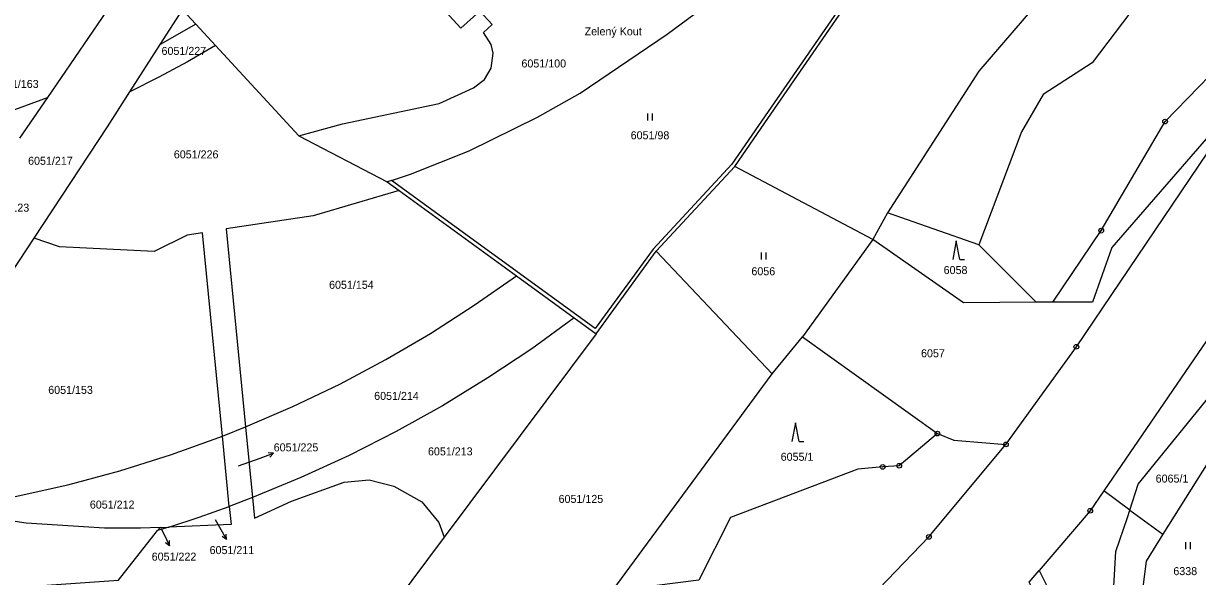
# Model space of a CAD drawing. Extents: x -644096 to -634268, y -1141430 to -1133463.
# Drawn here: x -639306.8 to -639057.4, y -1139379.4 to -1139261.8 of the extents above; entities that cross this region are included whole.
import ezdxf

# ---------------------------------------------------------------- set-up
doc = ezdxf.new("R2010")
doc.units = 0
for name, color, linetype in [('_CIVIL_CONSTRUCTION', 7, 'Continuous'), ('svrsek_osa_sjezdy', 7, 'Continuous'), ('svrsek_osa_terminal_VRT', 7, 'Continuous'), ('svrsek_osa_VRT', 7, 'Continuous'), ('svrsek_popisy_VRT', 7, 'Continuous'), ('terminal_VRT', 7, 'Continuous')]:
    doc.layers.add(name, color=color, linetype=linetype)

msp = doc.modelspace()

# ---------------------------------------------------------------- linework, layer by layer
at = {"layer": '_CIVIL_CONSTRUCTION'}
for centre, radius in [((-639064.26, -1139282.68), 0.5), ((-639064.26, -1139282.68), 0.0303), ((-639077.81, -1139305.87), 0.5), ((-639077.81, -1139305.87), 0.0303), ((-639083.1, -1139330.56), 0.5), ((-639083.1, -1139330.56), 0.0303), ((-639112.62, -1139349), 0.5), ((-639112.62, -1139349), 0.0303), ((-639098.06, -1139351.29), 0.5), ((-639098.06, -1139351.29), 0.0303), ((-639124.24, -1139356.07), 0.5), ((-639124.24, -1139356.07), 0.0303), ((-639120.73, -1139355.83), 0.5), ((-639120.73, -1139355.83), 0.0303), ((-639080.15, -1139365.39), 0.5), ((-639080.15, -1139365.39), 0.0303), ((-639114.43, -1139370.97), 0.5), ((-639114.43, -1139370.97), 0.0303)]:
    msp.add_circle(centre, radius, dxfattribs=at)
at = {"layer": 'svrsek_osa_sjezdy'}
for p, q in [((-639174.12, -1139282.49), (-639174.12, -1139280.99)), ((-639173.12, -1139282.49), (-639173.12, -1139280.99)), ((-639108.62, -1139308.02), (-639109.37, -1139312.02)), ((-639107.87, -1139312.02), (-639108.62, -1139308.02)), ((-639150, -1139311.98), (-639150, -1139310.48)), ((-639149, -1139311.98), (-639149, -1139310.48)), ((-639107.87, -1139312.02), (-639106.87, -1139312.02)), ((-639142.76, -1139346.71), (-639143.51, -1139350.71)), ((-639142.01, -1139350.71), (-639142.76, -1139346.71)), ((-639142.01, -1139350.71), (-639141.01, -1139350.71)), ((-639059.82, -1139373.54), (-639059.82, -1139372.04)), ((-639058.82, -1139373.54), (-639058.82, -1139372.04))]:
    msp.add_line(p, q, dxfattribs=at)
at = {"layer": 'svrsek_osa_terminal_VRT'}
msp.add_arc((-642050.26, -1145189.6), 8802.25, 41.413152, 75.317049, dxfattribs=at)
at = {"layer": 'svrsek_popisy_VRT'}
for p, q in [((-639261.1, -1139355.86), (-639256.5, -1139354.22)), ((-639256.5, -1139354.22), (-639253.68, -1139353.19)), ((-639253.68, -1139353.19), (-639254.79, -1139353.07)), ((-639253.68, -1139353.19), (-639254.45, -1139354.01)), ((-639266.04, -1139367.29), (-639265.11, -1139368.88)), ((-639277.56, -1139369.13), (-639277.05, -1139370.17)), ((-639265.11, -1139368.88), (-639263.61, -1139371.48)), ((-639277.05, -1139370.17), (-639275.73, -1139372.87)), ((-639275.73, -1139372.87), (-639276.62, -1139372.19)), ((-639275.73, -1139372.87), (-639275.72, -1139371.75)), ((-639263.61, -1139371.48), (-639264.54, -1139370.86)), ((-639263.61, -1139371.48), (-639263.68, -1139370.36))]:
    msp.add_line(p, q, dxfattribs=at)
at = {"layer": 'terminal_VRT'}
for p, q in [((-639282.15, -1139249.04), (-639301.7, -1139277.54)), ((-639277.73, -1139266.32), (-639273, -1139258.94)), ((-639273, -1139258.94), (-639270.15, -1139262.02)), ((-639270.15, -1139262.02), (-639277.73, -1139266.32)), ((-639270.15, -1139262.02), (-639265.99, -1139266.52)), ((-639035.31, -1139263.03), (-639075.56, -1139309.45)), ((-639284.17, -1139276.37), (-639277.73, -1139266.32)), ((-639265.99, -1139266.52), (-639271.95, -1139269.98)), ((-639265.99, -1139266.52), (-639248.24, -1139285.72)), ((-639271.95, -1139269.98), (-639278.01, -1139273.26)), ((-639278.01, -1139273.26), (-639284.17, -1139276.37)), ((-639309.92, -1139280.63), (-639301.7, -1139277.54)), ((-639301.7, -1139277.54), (-639307.63, -1139286.18)), ((-639248.24, -1139285.72), (-639229.49, -1139295.5)), ((-639172.33, -1139310.26), (-639155.65, -1139292.21)), ((-639126.33, -1139307.75), (-639155.65, -1139292.21)), ((-639228.58, -1139295.2), (-639229.49, -1139295.5)), ((-639226.94, -1139297.36), (-639245.2, -1139302.73)), ((-639229.49, -1139295.5), (-639226.94, -1139297.36)), ((-639226.94, -1139297.36), (-639202.05, -1139315.46)), ((-639123.19, -1139302.1), (-639126.33, -1139307.75)), ((-639103.8, -1139308.88), (-639123.19, -1139302.1)), ((-639299.12, -1139309.28), (-639304.51, -1139307.44)), ((-639126.33, -1139307.75), (-639141.29, -1139328.41)), ((-639103.8, -1139308.88), (-639091.66, -1139321.06)), ((-639185.13, -1139327.77), (-639172.33, -1139310.26)), ((-639147.7, -1139336.28), (-639172.33, -1139310.26)), ((-639211, -1139321.73), (-639202.05, -1139315.46)), ((-639202.05, -1139315.46), (-639189.76, -1139324.4)), ((-639088.11, -1139321.09), (-639091.66, -1139321.06)), ((-639189.76, -1139324.4), (-639198.8, -1139330.96)), ((-639189.76, -1139324.4), (-639185.13, -1139327.77)), ((-639051.34, -1139323.26), (-639077.28, -1139361.19)), ((-639185.13, -1139327.77), (-639217.4, -1139371)), ((-639147.7, -1139336.28), (-639141.29, -1139328.41)), ((-639141.29, -1139328.41), (-639112.62, -1139349)), ((-639181.69, -1139382.52), (-639147.7, -1139336.28)), ((-639264.51, -1139349.54), (-639259.6, -1139347.59)), ((-639259.6, -1139347.59), (-639258.12, -1139362.59)), ((-639263.04, -1139364.48), (-639264.51, -1139349.54)), ((-639055.07, -1139355.07), (-639064.7, -1139370.38)), ((-639071.72, -1139365.25), (-639069.93, -1139359.73)), ((-639077.28, -1139361.19), (-639080.15, -1139365.39)), ((-639071.72, -1139365.25), (-639077.28, -1139361.19)), ((-639258.12, -1139362.59), (-639263.04, -1139364.48)), ((-639080.15, -1139365.39), (-639090.98, -1139378.09)), ((-639072.23, -1139366.83), (-639071.72, -1139365.25)), ((-639071.72, -1139365.25), (-639064.7, -1139370.38)), ((-639275.86, -1139368.86), (-639278.27, -1139369.61)), ((-639278.27, -1139369.61), (-639277.74, -1139368.94)), ((-639277.74, -1139368.94), (-639275.86, -1139368.86)), ((-639218.5, -1139367.89), (-639217.4, -1139371)), ((-639217.4, -1139371), (-639241.42, -1139403.18)), ((-639064.7, -1139370.38), (-639068.3, -1139376.11)), ((-639068.3, -1139376.11), (-639072.24, -1139408.49)), ((-639093.1, -1139380.57), (-639090.98, -1139378.09))]:
    msp.add_line(p, q, dxfattribs=at)
for points in [[(-639155.65, -1139292.21), (-639150.04, -1139284.07), (-639125.91, -1139249.05), (-639107.18, -1139220.29), (-639089.89, -1139188.8), (-639087.29, -1139184.07), (-639075.33, -1139164.2)], [(-639088.11, -1139321.09), (-639077.81, -1139305.87), (-639064.26, -1139282.68), (-639047.62, -1139265.54), (-639005.55, -1139211.29), (-638996.67, -1139201.92), (-638987.8, -1139194.25), (-638979.82, -1139185.21), (-638975.98, -1139182.25)], [(-639044.41, -1139184.7), (-639079.72, -1139243.95), (-639103.83, -1139271.96), (-639123.19, -1139302.1)], [(-639044.41, -1139184.7), (-639023.63, -1139193.3), (-639022.15, -1139208.62), (-639027.79, -1139221.79), (-639040.21, -1139231.37), (-639066.36, -1139243.84), (-639069.97, -1139257.28), (-639079.72, -1139270.19), (-639090.13, -1139276.93), (-639094.77, -1139284.9), (-639103.8, -1139308.88)], [(-639089.69, -1139186.77), (-639107.87, -1139219.88), (-639126.58, -1139248.61), (-639150.61, -1139283.49), (-639156.31, -1139291.72), (-639172.99, -1139309.8), (-639185.34, -1139326.65), (-639228.58, -1139295.2)], [(-639069.93, -1139359.73), (-639029, -1139309.39), (-638983.73, -1139241.26), (-638943.16, -1139203.32), (-638942.32, -1139202.53)], [(-639228.58, -1139295.2), (-639224.56, -1139293.9), (-639212.1, -1139288.89), (-639197.55, -1139281.76), (-639188.51, -1139276.63), (-639170.04, -1139264.08), (-639146.78, -1139246.89), (-639137.79, -1139239.41), (-639135.06, -1139236.79), (-639114.74, -1139215.77)], [(-639248.24, -1139285.72), (-639239.03, -1139283.16), (-639218.49, -1139278.85), (-639211.16, -1139275.54), (-639208.8, -1139273.78), (-639207.43, -1139271.37), (-639207, -1139268.18), (-639207.4, -1139266.34), (-639209.01, -1139263.74), (-639207.17, -1139262.08), (-639209.83, -1139259.19), (-639213.83, -1139262.84), (-639231.61, -1139243.41), (-639227.77, -1139239.83), (-639236.81, -1139229.85), (-639240.74, -1139233.71)], [(-639304.51, -1139307.44), (-639288.94, -1139283.82), (-639284.17, -1139276.37)], [(-639098.06, -1139351.29), (-639083.1, -1139330.56), (-639055.27, -1139289.31)], [(-639245.2, -1139302.73), (-639263.74, -1139305.49), (-639259.6, -1139347.59)], [(-639326.43, -1139341.06), (-639314.33, -1139322.33), (-639304.51, -1139307.44)], [(-639264.51, -1139349.54), (-639268.76, -1139306.33), (-639272.01, -1139306.83), (-639279, -1139310.33), (-639299.12, -1139309.28)], [(-639091.66, -1139321.06), (-639107.1, -1139321.18), (-639126.33, -1139307.75)], [(-639075.56, -1139309.45), (-639079.66, -1139321.05), (-639088.11, -1139321.09)], [(-639259.6, -1139347.59), (-639249.53, -1139343.24), (-639239.58, -1139338.47), (-639229.81, -1139333.25), (-639220.32, -1139327.7), (-639211, -1139321.73)], [(-639198.8, -1139330.96), (-639208.09, -1139337.15), (-639217.75, -1139343.07), (-639227.59, -1139348.56), (-639237.6, -1139353.65), (-639247.83, -1139358.34), (-639258.12, -1139362.59)], [(-639320.22, -1139360.14), (-639319.73, -1139364.34), (-639308.56, -1139362.35), (-639297.37, -1139359.86), (-639286.3, -1139356.89), (-639275.31, -1139353.43), (-639264.51, -1139349.54)], [(-639112.62, -1139349), (-639120.73, -1139355.83), (-639124.24, -1139356.07), (-639129.54, -1139356.54), (-639156.58, -1139366.81), (-639163.28, -1139380.13), (-639181.69, -1139382.52)], [(-639112.62, -1139349), (-639109.14, -1139350.41), (-639098.06, -1139351.29)], [(-639231.34, -1139454.92), (-639208.9, -1139443.31), (-639186.59, -1139430.48), (-639167.9, -1139418.08), (-639148.65, -1139403.86), (-639130.31, -1139387.46), (-639114.43, -1139370.97), (-639098.06, -1139351.29)], [(-639258.12, -1139362.59), (-639257.69, -1139366.94), (-639249.8, -1139363.35), (-639238.61, -1139359.33), (-639233.36, -1139358.8), (-639228.12, -1139360.2), (-639222.17, -1139363.52), (-639218.5, -1139367.89)], [(-639275.86, -1139368.86), (-639269.43, -1139366.75), (-639263.04, -1139364.48)], [(-639263.04, -1139364.48), (-639262.66, -1139368.33), (-639275.86, -1139368.86)], [(-639277.74, -1139368.94), (-639281.89, -1139369.11), (-639289.58, -1139369.11), (-639306.2, -1139368.07), (-639324.39, -1139365.27)], [(-639134.65, -1139421.69), (-639131.64, -1139420.15), (-639098.2, -1139414.01), (-639076.51, -1139404.95), (-639074.69, -1139374.06), (-639072.23, -1139366.83)], [(-639317.62, -1139382.1), (-639317.15, -1139382.09), (-639309.87, -1139381.74), (-639304.84, -1139381.42), (-639286.56, -1139380.12), (-639278.27, -1139369.61)], [(-639090.98, -1139378.09), (-639086.54, -1139387.05), (-639088.66, -1139389.53), (-639093.1, -1139380.57)]]:
    msp.add_lwpolyline(points, dxfattribs=at)

# ---------------------------------------------------------------- texts
at = {"layer": 'svrsek_osa_VRT'}
for s, p in [('6051/227', (-639277.44, -1139268.52)), ('6051/100', (-639200.98, -1139271.19)), ('6051/163', (-639313.03, -1139275.54)), ('6051/98', (-639177.78, -1139286.45)), ('6051/217', (-639305.79, -1139291.87)), ('6051/226', (-639274.83, -1139290.51)), ('6051/123', (-639315.03, -1139301.83)), ('6056', (-639152.13, -1139315.35)), ('6058', (-639111.29, -1139315.1)), ('6051/154', (-639241.85, -1139318.23)), ('6057', (-639116.09, -1139332.78)), ('6051/153', (-639301.51, -1139340.56)), ('6051/214', (-639232.27, -1139341.84)), ('6051/225', (-639253.61, -1139352.78)), ('6051/213', (-639220.84, -1139353.63)), ('6055/1', (-639145.91, -1139354.78)), ('6065/1', (-639066.25, -1139359.41)), ('6051/125', (-639193.09, -1139363.73)), ('6051/212', (-639292.67, -1139364.94)), ('6051/222', (-639279.53, -1139376)), ('6051/211', (-639267.23, -1139374.61)), ('6338', (-639062.49, -1139379.08))]:
    msp.add_text(s, height=1.7, dxfattribs=at).set_placement(p)
at = {"layer": 'svrsek_popisy_VRT'}
msp.add_text('Zelený Kout', height=1.7, dxfattribs=at).set_placement((-639187.56, -1139264.36))

doc.saveas('drawing.dxf')
